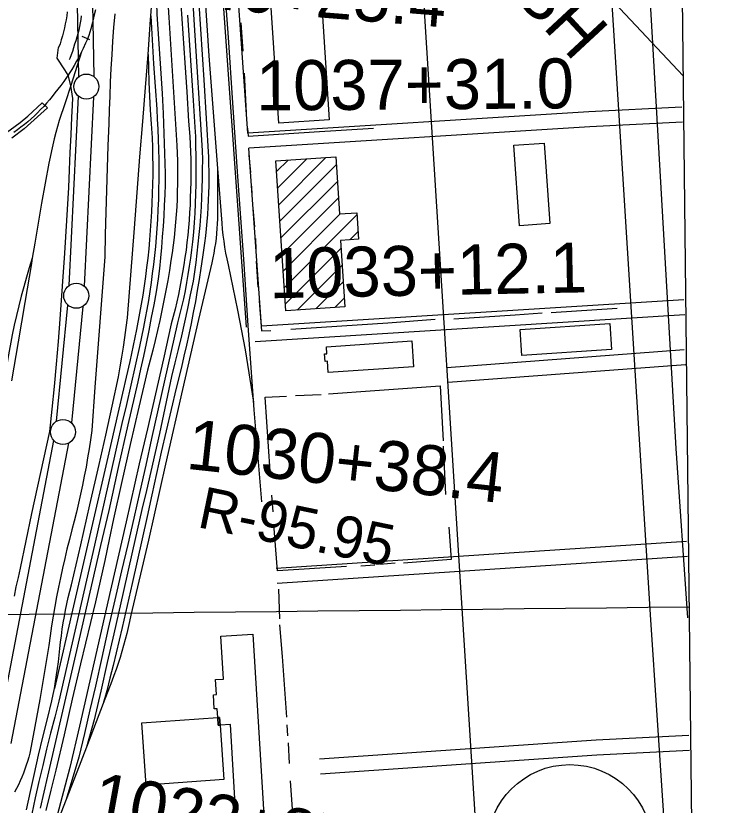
# Model space of a CAD drawing. Extents: x 3651524 to 3689615, y 505651 to 531377.
# Drawn here: x 3685966 to 3687360, y 523128 to 524706 of the extents above; entities that cross this region are included whole.
import ezdxf

# ---------------------------------------------------------------- set-up
doc = ezdxf.new("R2010")
doc.units = 0
for name, color, linetype in [('V-BLDG-OTLN', 7, 'Continuous'), ('V-CHAN-DOCK', 7, 'Continuous'), ('V-FLOD-BASE', 7, 'Continuous'), ('V-GRID-FRAM', 7, 'Continuous'), ('V-GRID-MAJR', 7, 'Continuous'), ('V-LEVE-TOET', 7, 'Continuous'), ('V-RAIL-TRAK', 7, 'Continuous'), ('V-RIVR-RANG-IDEN', 7, 'Continuous'), ('V-ROAD-CNTR', 7, 'Continuous'), ('V-ROAD-IDEN', 7, 'Continuous'), ('V-SURV-IDEN', 7, 'Continuous'), ('V-SURV-LINE', 7, 'Continuous'), ('V-TOPO-BNDY', 7, 'Continuous'), ('V-TOPO-GNAM-IDEN', 7, 'Continuous'), ('V-TOPO-SHOR', 7, 'Continuous')]:
    doc.layers.add(name, color=color, linetype=linetype)

msp = doc.modelspace()

# ---------------------------------------------------------------- linework, layer by layer
at = {"layer": 'V-BLDG-OTLN'}
for p, q in [((3686487.251, 524394.935), (3686510.276, 524417.96)), ((3686489.435, 524361.764), (3686548.123, 524420.451)), ((3686491.62, 524328.593), (3686585.97, 524422.943)), ((3686493.804, 524295.422), (3686606.863, 524408.481)), ((3686495.988, 524262.251), (3686609.047, 524375.309)), ((3686498.173, 524229.08), (3686611.231, 524342.138)), ((3686500.357, 524195.909), (3686614.841, 524310.393)), ((3686502.541, 524162.738), (3686648.158, 524308.355)), ((3686633.571, 524258.413), (3686650.342, 524275.183)), ((3686504.725, 524129.567), (3686616.211, 524241.052)), ((3686528.356, 524117.842), (3686618.395, 524207.881)), ((3686566.203, 524120.333), (3686620.579, 524174.71)), ((3686604.05, 524122.825), (3686622.763, 524141.538))]:
    msp.add_line(p, q, dxfattribs=at)
for points in [[(3686573, 524799.487), (3686592.751, 524498.281), (3686492, 524491.677), (3686472.253, 524792.884)], [(3686973.136, 524286.633), (3686961.903, 524447.436), (3687022.479, 524451.667), (3687033.71, 524290.866)], [(3686505.596, 524116.344), (3686485.841, 524416.351), (3686605.825, 524424.25), (3686613.327, 524310.293), (3686647.881, 524312.569), (3686651.369, 524259.585), (3686615.148, 524257.199), (3686623.909, 524124.132)], [(3687157.405, 524039.155), (3686977.732, 524026.805), (3686974.144, 524079.048), (3687153.817, 524091.37)], [(3686761.5, 524004.722), (3686590.83, 523993.044), (3686589.288, 524015.568), (3686584.334, 524015.23), (3686583.314, 524030.131), (3686588.229, 524030.469), (3686587.273, 524044.463), (3686757.984, 524056.108)], [(3686374.524, 523288.096), (3686373.459, 523303.362), (3686369.671, 523303.097), (3686368.585, 523320.927), (3686362.871, 523320.579), (3686361.157, 523348.76), (3686367.295, 523349.132), (3686365.47, 523379.109), (3686381.252, 523380.067), (3686376.03, 523465.926), (3686439.755, 523469.8), (3686463.723, 523075.802), (3686408.167, 523072.425), (3686394.972, 523289.341)], [(3686374.524, 523288.096), (3686370.596, 523287.856), (3686369.671, 523303.097), (3686373.459, 523303.362)], [(3686374.524, 523288.096), (3686382.133, 523179.019), (3686226.36, 523168.153), (3686217.686, 523292.497), (3686369.671, 523303.097), (3686370.596, 523287.856)]]:
    msp.add_lwpolyline(points, close=True, dxfattribs=at)
at = {"layer": 'V-CHAN-DOCK'}
msp.add_lwpolyline([(3685937.34, 524465.628), (3685974.802, 524493.116), (3685990.07, 524505.494), (3686018.541, 524532.331), (3686029.559, 524522.601), (3685983.043, 524480.634), (3685958.064, 524461.387)], dxfattribs=at)
at = {"layer": 'V-FLOD-BASE'}
msp.add_line((3686097.932, 524665.634), (3686113.642, 524658.839), dxfattribs=at)
msp.add_lwpolyline([(3686096.793, 524706.532), (3686095.867, 524699.25), (3686094.729, 524691.998), (3686093.381, 524684.781), (3686091.829, 524677.606), (3686090.067, 524670.479), (3686088.101, 524663.408), (3686085.93, 524656.393), (3686083.561, 524649.446), (3686081.41, 524642.252), (3686079.055, 524635.123), (3686076.491, 524628.065), (3686073.724, 524621.084), (3686072.573, 524618.407)], dxfattribs=at)
at = {"layer": 'V-GRID-FRAM'}
msp.add_lwpolyline([(3655577.191, 529244.355), (3687244.414, 529585.207), (3687448.048, 511403.469), (3655764.959, 511062.446), (3655577.191, 529244.355)], dxfattribs=at)
at = {"layer": 'V-GRID-MAJR'}
msp.add_spline([(3655639.78, 523183.706), (3660918.553, 523238.605), (3666197.317, 523294.271), (3671476.073, 523350.705), (3676754.821, 523407.907), (3682033.561, 523465.877), (3687312.292, 523524.615)], degree=3, dxfattribs=at)
at = {"layer": 'V-LEVE-TOET'}
for points in [[(3686068.887, 524714.196), (3686067.808, 524706.098), (3686066.517, 524698.031), (3686065.018, 524690.001), (3686063.31, 524682.012), (3686061.395, 524674.069), (3686059.276, 524666.181), (3686056.949, 524658.347), (3686054.422, 524650.581), (3686051.692, 524642.88)], [(3686163.707, 524710.503), (3686161.522, 524683.099), (3686159.552, 524655.678), (3686157.799, 524628.243), (3686156.259, 524600.794), (3686154.936, 524573.337), (3686153.828, 524545.867), (3686152.935, 524518.391), (3686152.259, 524490.907), (3686150.254, 524446.545), (3686148.515, 524402.173), (3686147.043, 524357.791), (3686145.832, 524313.4), (3686144.888, 524269.004), (3686144.208, 524224.601), (3686137.241, 524137.692), (3686130.56, 524050.761), (3686124.169, 523963.809), (3686118.066, 523876.834)], [(3686078.756, 524514.985), (3686080.202, 524540.759), (3686076.1, 524567.127), (3686070.605, 524587.591), (3686063.859, 524598.468), (3686049.015, 524621.585), (3686051.692, 524642.88)], [(3685963.173, 523545.701), (3685967.052, 523564.508), (3685971.15, 523583.27), (3685975.467, 523601.982), (3685986.731, 523656.705), (3685998.213, 523711.385), (3686009.909, 523766.017), (3686021.822, 523820.604), (3686033.948, 523875.145), (3686038.632, 523920.076), (3686043.074, 523965.031), (3686047.278, 524010.01), (3686051.241, 524055.01), (3686054.965, 524100.031), (3686059.378, 524165.772), (3686063.714, 524231.517), (3686067.969, 524297.268), (3686072.147, 524363.023), (3686073.558, 524398.181), (3686075.039, 524433.335), (3686076.589, 524468.483), (3686078.209, 524503.625), (3686078.756, 524514.985)], [(3686118.066, 523876.834), (3686115.477, 523858.587), (3686112.677, 523840.368), (3686109.669, 523822.183), (3686106.449, 523804.034), (3686103.021, 523785.924), (3686099.386, 523767.854), (3686095.542, 523749.828), (3686091.491, 523731.846), (3686087.231, 523713.914), (3686082.766, 523696.029), (3686078.097, 523678.199), (3686073.13, 523659.216), (3686068.371, 523640.182), (3686063.812, 523621.094), (3686059.46, 523601.962), (3686055.313, 523582.784), (3686051.372, 523563.562), (3686047.637, 523544.298), (3686044.106, 523524.998), (3686040.784, 523505.659), (3686037.669, 523486.287), (3686034.761, 523466.882), (3686032.062, 523447.446), (3686026.239, 523411.406), (3686020.21, 523375.4), (3686013.974, 523339.429), (3686007.529, 523303.495), (3686000.875, 523267.597), (3685994.016, 523231.743), (3685991.862, 523223.649), (3685989.504, 523215.613), (3685986.949, 523207.636), (3685984.196, 523199.727), (3685981.245, 523191.889), (3685978.099, 523184.125), (3685974.763, 523176.443), (3685971.234, 523168.845), (3685967.519, 523161.339), (3685963.618, 523153.927)]]:
    msp.add_lwpolyline(points, dxfattribs=at)
at = {"layer": 'V-RAIL-TRAK'}
for points in [[(3686273.095, 526361.888), (3686276.142, 526316.154), (3686284.349, 526192.928), (3686297.204, 526031.064), (3686310.746, 525839.601), (3686322.321, 525650.116), (3686336.587, 525439.704), (3686347.857, 525276.27), (3686360.27, 525100.201), (3686370.408, 524951.373), (3686381.293, 524789.913), (3686390.323, 524663.191), (3686399.34, 524532.129), (3686409.484, 524385.273), (3686421.145, 524219.864), (3686429.761, 524087.223), (3686442.196, 523918.257), (3686457.343, 523734.287)], [(3686282.377, 525702.333), (3686296.426, 525513.999), (3686297.837, 525495.076), (3686312.124, 525290.583), (3686324.721, 525054.918), (3686339.295, 524819.246), (3686351.648, 524626.603), (3686369.367, 524401.145), (3686377.715, 524291.431), (3686378.782, 524279.483), (3686380.103, 524267.56), (3686381.674, 524255.667), (3686383.495, 524243.809), (3686385.563, 524231.994), (3686387.883, 524220.224), (3686390.45, 524208.506), (3686409.473, 524117.665), (3686424.59, 524038.282), (3686441.066, 523933.625)], [(3686318.481, 524933.75), (3686341.713, 524578.065), (3686351.044, 524423.716), (3686351.538, 524409.386), (3686351.828, 524395.05), (3686351.912, 524380.712), (3686351.792, 524366.374), (3686351.464, 524352.04), (3686350.931, 524337.71), (3686350.194, 524323.39), (3686349.252, 524309.083), (3686348.103, 524294.79), (3686346.749, 524280.516), (3686345.193, 524266.264), (3686343.43, 524252.034), (3686341.466, 524237.829), (3686339.297, 524223.657), (3686336.073, 524201.51), (3686332.626, 524179.398), (3686328.958, 524157.32), (3686325.069, 524135.282), (3686320.957, 524113.282), (3686316.623, 524091.325), (3686312.071, 524069.414), (3686307.297, 524047.549), (3686302.304, 524025.732), (3686297.089, 524003.97), (3686286.763, 523961.46), (3686276.636, 523918.902), (3686266.705, 523876.298), (3686256.971, 523833.648), (3686247.436, 523790.955), (3686238.097, 523748.218), (3686228.957, 523705.437), (3686198.495, 523571.353), (3686178.453, 523483.016), (3686172.796, 523457.629), (3686166.894, 523432.302), (3686160.744, 523407.029), (3686154.346, 523381.82), (3686147.704, 523356.675), (3686140.817, 523331.595)], [(3686244.72, 524817.851), (3686247.896, 524709.699), (3686256.166, 524591.269)], [(3685987.178, 523118.583), (3685995.104, 523155.043), (3686003.257, 523191.453), (3686011.637, 523227.811), (3686020.247, 523264.114), (3686029.082, 523300.363), (3686038.146, 523336.558), (3686040.838, 523349.489), (3686043.144, 523361.482), (3686045.624, 523375.465), (3686047.713, 523388.507), (3686049.603, 523401.579), (3686051.288, 523414.678), (3686052.773, 523427.802), (3686054.053, 523440.948), (3686055.47, 523453.846), (3686057.088, 523466.722), (3686058.907, 523479.571), (3686060.928, 523492.39), (3686063.148, 523505.173), (3686065.569, 523517.922), (3686068.189, 523530.63), (3686071.007, 523543.297), (3686074.023, 523555.919), (3686077.237, 523568.491), (3686095.904, 523648.624), (3686114.338, 523728.811), (3686132.539, 523809.052), (3686145.812, 523867.481), (3686158.778, 523925.98), (3686171.434, 523984.547), (3686174.99, 524004.14), (3686178.295, 524023.778), (3686181.355, 524043.458), (3686184.163, 524063.172), (3686186.723, 524082.92), (3686189.033, 524102.7), (3686203.252, 524282.021), (3686208.63, 524353.054), (3686214.139, 524424.076), (3686219.782, 524495.089), (3686225.256, 524562.937), (3686230.37, 524629.226), (3686235.488, 524698.684), (3686236.08, 524706.17), (3686240.982, 524768.243)], [(3686267.86, 524765.879), (3686272.012, 524703.245), (3686277.445, 524617.858), (3686282.674, 524532.458), (3686287.695, 524447.047), (3686288.453, 524431.705), (3686288.992, 524416.357), (3686289.313, 524401.001), (3686289.418, 524385.643), (3686289.305, 524370.286), (3686288.973, 524354.93), (3686288.426, 524339.582), (3686287.66, 524324.242), (3686286.677, 524308.915), (3686285.479, 524293.602), (3686284.062, 524278.31), (3686282.432, 524263.04), (3686280.583, 524247.793), (3686278.518, 524232.574), (3686276.241, 524217.386), (3686273.085, 524197.232), (3686269.708, 524177.114), (3686266.105, 524157.038), (3686262.28, 524137.002), (3686258.233, 524117.007), (3686253.963, 524097.062), (3686249.471, 524077.163), (3686244.759, 524057.316), (3686239.825, 524037.524), (3686234.673, 524017.788), (3686229.301, 523998.109), (3686211.991, 523923.758), (3686194.931, 523849.35), (3686178.121, 523774.885), (3686161.563, 523700.364), (3686152.75, 523658.872), (3686143.725, 523617.422), (3686134.486, 523576.022), (3686125.039, 523534.667), (3686115.381, 523493.363), (3686105.513, 523452.108), (3686095.435, 523410.902), (3686078.979, 523339.924), (3686062.55, 523268.941), (3686046.148, 523197.951), (3686036.049, 523157.769), (3686026.168, 523117.536)], [(3686317.739, 524767.432), (3686321.987, 524698.543), (3686338.836, 524436.815), (3686338.992, 524418.117), (3686338.922, 524399.42), (3686338.629, 524380.724), (3686338.109, 524362.034), (3686337.363, 524343.352), (3686336.395, 524324.679), (3686335.199, 524306.019), (3686333.779, 524287.376), (3686332.137, 524268.752), (3686330.269, 524250.148), (3686328.176, 524231.566), (3686325.862, 524213.013), (3686323.322, 524194.489), (3686320.562, 524175.998), (3686314.977, 524148.598), (3686309.191, 524121.241), (3686303.205, 524093.924), (3686297.02, 524066.655), (3686290.636, 524039.429), (3686284.054, 524012.252), (3686277.273, 523985.124), (3686269.53, 523946.995), (3686261.542, 523908.912), (3686253.309, 523870.885), (3686244.831, 523832.909), (3686236.11, 523794.988), (3686227.144, 523757.125), (3686217.936, 523719.321), (3686199.582, 523636.321), (3686181.007, 523553.373), (3686162.21, 523470.474), (3686148.802, 523413.233), (3686135.709, 523355.919), (3686122.934, 523298.532), (3686107.039, 523243.847)], [(3686296.047, 524729.578), (3686300.229, 524671.092), (3686304.13, 524612.584), (3686307.749, 524554.061), (3686311.085, 524495.521), (3686312.505, 524480.304), (3686313.686, 524465.069), (3686314.633, 524449.816), (3686315.343, 524434.552), (3686315.816, 524419.276), (3686316.054, 524403.996), (3686316.054, 524388.713), (3686315.816, 524373.433), (3686315.343, 524358.159), (3686314.93, 524343.094), (3686314.313, 524328.037), (3686313.492, 524312.991), (3686312.468, 524297.954), (3686311.237, 524282.934), (3686309.808, 524267.933), (3686308.173, 524252.952), (3686306.336, 524237.995), (3686304.296, 524223.063), (3686302.056, 524208.16), (3686299.613, 524193.289), (3686296.971, 524178.453), (3686294.126, 524163.653), (3686291.083, 524148.895), (3686287.839, 524134.178), (3686284.396, 524119.506), (3686280.755, 524104.881), (3686276.917, 524090.308), (3686261.2, 524020.336), (3686245.275, 523950.411), (3686229.141, 523880.535), (3686212.796, 523810.706), (3686186.739, 523694.763), (3686155.478, 523557.92), (3686122.616, 523414.767), (3686093.358, 523286.203), (3686074.124, 523202.993), (3686036.416, 523062.123)], [(3686125.227, 524718.575), (3686122.307, 524705.674), (3686119.165, 524692.825), (3686115.803, 524680.031), (3686112.223, 524667.297), (3686108.622, 524658.419), (3686105.673, 524651.595), (3686100.823, 524640.921), (3686097.682, 524634.475), (3686092.234, 524623.795), (3686087.649, 524615.384), (3686082.873, 524607.079), (3686077.91, 524598.885), (3686072.762, 524590.806), (3686070.605, 524587.591), (3686067.429, 524582.847), (3686061.918, 524575.012), (3686056.228, 524567.305), (3686050.367, 524559.73), (3686044.331, 524552.287), (3686038.935, 524545.31), (3686033.368, 524538.463), (3686027.638, 524531.754), (3686021.746, 524525.186), (3686015.696, 524518.766), (3686009.493, 524512.49), (3686003.138, 524506.371), (3685996.636, 524500.405), (3685989.992, 524494.601), (3685983.207, 524488.961), (3685976.289, 524483.485), (3685969.237, 524478.18)], [(3686236.08, 524706.17), (3686241.271, 524610.641), (3686247.663, 524519.448), (3686248.961, 524499.418), (3686250.028, 524479.376), (3686250.864, 524459.322), (3686251.47, 524439.26), (3686251.847, 524419.194), (3686251.992, 524399.123), (3686251.909, 524379.051), (3686251.591, 524358.983), (3686251.046, 524338.92), (3686250.27, 524318.864), (3686249.265, 524298.819), (3686248.06, 524280.776), (3686246.649, 524262.749), (3686245.033, 524244.739), (3686243.213, 524226.749), (3686241.187, 524208.782), (3686238.957, 524190.84), (3686236.52, 524172.922), (3686233.88, 524155.035), (3686231.035, 524137.176), (3686227.988, 524119.354), (3686224.738, 524101.567), (3686221.285, 524083.817), (3686213.066, 524045.151), (3686204.628, 524006.53), (3686195.969, 523967.96), (3686187.089, 523929.441), (3686177.988, 523890.972), (3686123.464, 523647.647), (3686052.128, 523336.103), (3686043.725, 523304.046), (3686035.533, 523271.935), (3686027.554, 523239.769), (3686019.786, 523207.554), (3686012.231, 523175.286), (3686004.889, 523142.97), (3685997.762, 523110.608)], [(3686309.5, 524707.806), (3686320.746, 524536.874), (3686324.113, 524483.974), (3686324.977, 524464.866), (3686325.614, 524445.75), (3686326.019, 524426.626), (3686326.198, 524407.5), (3686326.144, 524388.371), (3686325.864, 524369.245), (3686325.354, 524350.125), (3686324.615, 524331.011), (3686323.646, 524311.907), (3686322.448, 524292.818), (3686321.022, 524273.743), (3686319.368, 524254.686), (3686317.459, 524238.261), (3686315.31, 524221.867), (3686312.925, 524205.503), (3686310.301, 524189.179), (3686307.44, 524172.893), (3686304.341, 524156.65), (3686301.007, 524140.455), (3686297.44, 524124.308), (3686293.634, 524108.217), (3686289.598, 524092.184), (3686237.484, 523861.085), (3686225.885, 523808.067), (3686214.072, 523755.095), (3686202.046, 523702.171), (3686189.809, 523649.293), (3686177.363, 523596.467), (3686164.023, 523538.861), (3686150.889, 523481.21), (3686137.966, 523423.509), (3686125.252, 523365.762), (3686114.336, 523318.402), (3686103.252, 523271.079), (3686092.001, 523223.797), (3686066.55, 523139.384)], [(3686097.682, 524634.475), (3686076.1, 524567.127), (3686064.963, 524532.368), (3686060.765, 524520.576), (3686056.767, 524508.714), (3686052.972, 524496.782), (3686049.382, 524484.791), (3686045.996, 524472.739), (3686042.818, 524460.631), (3686039.844, 524448.47), (3686037.081, 524436.262), (3686034.526, 524424.007), (3686032.181, 524411.71), (3686024.791, 524371.707), (3686017.593, 524331.664), (3686010.587, 524291.589), (3686003.771, 524251.479), (3685998.835, 524221.58), (3685997.145, 524211.338), (3685983.969, 524132.978), (3685970.804, 524054.615), (3685957.65, 523976.248)], [(3686230.37, 524629.226), (3686231.179, 524601.374), (3686232.205, 524573.529), (3686233.446, 524545.693), (3686234.906, 524517.866), (3686236.579, 524490.051), (3686238.472, 524462.251), (3686239.164, 524443.745), (3686239.61, 524425.233), (3686239.815, 524406.717), (3686239.774, 524388.199), (3686239.491, 524369.683), (3686238.963, 524351.174), (3686238.191, 524332.672), (3686237.177, 524314.183), (3686235.918, 524295.708), (3686234.736, 524277.173), (3686233.319, 524258.657), (3686231.668, 524240.16), (3686229.784, 524221.685), (3686227.662, 524203.234), (3686225.309, 524184.813), (3686222.725, 524166.424), (3686219.904, 524148.067), (3686216.853, 524129.75), (3686213.57, 524111.472), (3686207.201, 524079.404), (3686200.598, 524047.381), (3686193.762, 524015.408), (3686186.692, 523983.488), (3686179.391, 523951.619), (3686171.856, 523919.803), (3686147.811, 523814.905), (3686115.352, 523674.117), (3686081.292, 523526.628), (3686043.144, 523361.482)], [(3686256.166, 524591.269), (3686258.36, 524551.183), (3686260.332, 524511.088), (3686262.087, 524470.982), (3686263.623, 524430.865), (3686264.94, 524390.743), (3686264.473, 524369.661), (3686263.795, 524348.583), (3686262.908, 524327.513), (3686261.809, 524306.456), (3686260.498, 524285.408), (3686258.976, 524264.375), (3686257.246, 524243.361), (3686255.304, 524222.363), (3686253.152, 524201.385), (3686250.79, 524180.43), (3686246.383, 524154.51), (3686241.771, 524128.626), (3686236.954, 524102.778), (3686231.932, 524076.971), (3686226.71, 524051.201), (3686221.281, 524025.476), (3686215.649, 523999.794), (3686209.816, 523974.157), (3686190.225, 523888.629), (3686170.851, 523803.051), (3686151.694, 523717.426), (3686135.377, 523647.395), (3686119.251, 523577.316), (3686103.316, 523507.197), (3686087.571, 523437.034), (3686029.074, 523186.224), (3686014.932, 523122.052)], [(3685969.237, 524478.18), (3685962.061, 524473.048)], [(3686369.367, 524401.145), (3686369.48, 524320.237), (3686369.466, 524310.367), (3686369.245, 524300.502), (3686368.819, 524290.645), (3686368.188, 524280.796), (3686367.352, 524270.964), (3686366.312, 524261.152), (3686365.067, 524251.362), (3686363.617, 524241.602), (3686361.966, 524231.874), (3686360.11, 524222.18), (3686358.054, 524212.53), (3686331.611, 524098.954), (3686299.156, 523958.957), (3686265.087, 523809.494), (3686231.013, 523658.059), (3686196.154, 523507.807), (3686193.645, 523495.542), (3686190.937, 523483.317), (3686188.033, 523471.14), (3686184.933, 523459.01), (3686181.635, 523446.932), (3686178.146, 523434.909), (3686174.461, 523422.942), (3686170.584, 523411.039), (3686166.513, 523399.2), (3686162.255, 523387.428), (3686157.805, 523375.726), (3686140.817, 523331.595), (3686107.039, 523243.847)], [(3685998.835, 524221.58), (3685993.035, 524202.677), (3685987.461, 524183.705), (3685982.115, 524164.666), (3685976.997, 524145.565), (3685972.111, 524126.404), (3685967.456, 524107.183), (3685963.03, 524087.911), (3685958.836, 524068.586), (3685950.384, 524021.255), (3685929.815, 523895.031), (3685905.241, 523751.849), (3685881.474, 523613.4), (3685854.467, 523451.282), (3685827.471, 523292.323), (3685804.91, 523160.579), (3685803.333, 523150.413), (3685801.545, 523140.281), (3685799.544, 523130.191), (3685797.33, 523120.143)], [(3686107.039, 523243.847), (3686087.708, 523193.63), (3686066.55, 523139.384), (3686051.307, 523099.672)]]:
    msp.add_lwpolyline(points, dxfattribs=at)
at = {"layer": 'V-ROAD-CNTR'}
for points in [[(3686427.448, 524083.757), (3686363.286, 524983.388), (3686332.427, 525493.621)], [(3686887.377, 523066.723), (3686767.809, 524960.346), (3686759.223, 525087.05)], [(3687235.977, 523498.45), (3687142.369, 524985.836), (3687135.628, 525089.06)], [(3687286.346, 523841.081), (3687218.237, 525022.209), (3687213.262, 525098.481)], [(3686429.879, 524471.384), (3686404.96, 524820.778)], [(3687297.423, 524523.953), (3687111.736, 524514.015), (3686429.879, 524471.385)], [(3687299.027, 524493.995), (3687113.474, 524484.065), (3686432.014, 524441.46)], [(3686457.392, 524085.618), (3686432.013, 524441.459)], [(3687301.616, 524138.117), (3686457.392, 524085.619)], [(3687303.478, 524108.175), (3686444.418, 524054.754)], [(3686442.555, 524084.696), (3686442.556, 524084.696)], [(3686828.051, 524003.408), (3687302.529, 524039.141)], [(3686830.303, 523973.492), (3687304.781, 524009.225)], [(3687309.498, 523502.45), (3687286.346, 523841.081)], [(3687306.967, 523655.1), (3686486.533, 523600.889)], [(3687308.945, 523625.166), (3686488.511, 523570.955)], [(3687324.487, 522164.166), (3687235.977, 523498.45)], [(3687309.498, 523502.446), (3687309.498, 523502.45)], [(3687311.524, 523267.281), (3687126.169, 523257.682), (3686573.313, 523219.894)], [(3687313.076, 523237.321), (3687127.967, 523227.735), (3686575.359, 523189.964)]]:
    msp.add_lwpolyline(points, dxfattribs=at)
at = {"layer": 'V-ROAD-IDEN'}
msp.add_circle((3687073.838, 523044.12), 165, dxfattribs=at)
msp.add_circle((3687073.838, 523044.12), 165, dxfattribs=at)
at = {"layer": 'V-SURV-LINE'}
for points in [[(3686091.766, 524584.577), (3686087.143, 524838.942)], [(3686117.137, 524839.499), (3686121.76, 524585.134)], [(3686072.828, 524167.183), (3686091.176, 524545.639)], [(3686121.141, 524544.196), (3686102.793, 524165.74)], [(3686047.245, 523895.474), (3686069.972, 524128.08)], [(3686099.829, 524125.156), (3686077.102, 523892.55)], [(3685926.755, 523257.162), (3686041.741, 523857.342)], [(3686071.203, 523851.687), (3685956.217, 523251.508)]]:
    msp.add_lwpolyline(points, dxfattribs=at)
for centre in [(3686107.126, 524564.882), (3686086.843, 524146.497), (3686060.231, 523874.133)]:
    msp.add_circle(centre, 25, dxfattribs=at)
at = {"layer": 'V-TOPO-BNDY'}
msp.add_line((3686104.965, 525857.107), (3687300.4, 524586.432), dxfattribs=at)
at = {"layer": 'V-TOPO-SHOR'}
for p, q in [((3686415.824, 524692.278), (3686419.943, 524635.375)), ((3686422.536, 524591.422), (3686426.576, 524512.153)), ((3686429.609, 524481.93), (3686430.73, 524465.448)), ((3686432.167, 524427.386), (3686435.186, 524393.24)), ((3686437.054, 524365.77), (3686437.777, 524348.112)), ((3686440.04, 524321.816), (3686443.048, 524284.532)), ((3686445.32, 524260.984), (3686446.026, 524238.616)), ((3686446.731, 524215.465), (3686450.083, 524164.054)), ((3686452.34, 524136.191), (3686457.233, 524076.537)), ((3687036.473, 524113.364), (3687168.331, 524121.929)), ((3686457.233, 524076.537), (3686476.068, 524077.256)), ((3686464.63, 523943.941), (3686507.491, 523945.758)), ((3686474.731, 523796.1), (3686464.63, 523943.941)), ((3686525.185, 523946.876), (3686576.304, 523949.45)), ((3686820.476, 523845.596), (3686825.25, 523749.26)), ((3686480.736, 523714.315), (3686477.709, 523748.132)), ((3686489.368, 523596.748), (3686481.827, 523689.151)), ((3686626.998, 523604.88), (3686489.368, 523596.748)), ((3686683.621, 523607.827), (3686656.096, 523605.958)), ((3686724.521, 523611.616), (3686693.848, 523609.365)), ((3686494.142, 523500.422), (3686491.598, 523560.183)), ((3686510.233, 523266.473), (3686508.343, 523288.491)), ((3686513.577, 523211.034), (3686510.968, 523252.317))]:
    msp.add_line(p, q, dxfattribs=at)
for points in [[(3686430.73, 524465.448), (3686562.463, 524474.424), (3686681.218, 524481.875)], [(3686841.821, 524100.699), (3686964.653, 524108.512), (3687018.42, 524112.25)], [(3686515.703, 524079.472), (3686709.571, 524092.53), (3686804.547, 524100.046)], [(3686591.246, 523950.577), (3686684.051, 523957.331), (3686814.214, 523966.313), (3686820.513, 523856.211)], [(3686832.101, 523683.974), (3686836.594, 523619.483), (3686741.428, 523611.952)], [(3686508.005, 523304.218), (3686499.383, 523424.929), (3686494.101, 523488.63)], [(3686538.981, 522829.639), (3686530.713, 522939.342), (3686521.026, 523092.291), (3686515.423, 523176.828)]]:
    msp.add_lwpolyline(points, dxfattribs=at)

# ---------------------------------------------------------------- texts
at = {"layer": 'V-RIVR-RANG-IDEN'}
msp.add_text('R-95.95', height=83, rotation=348.313659, dxfattribs=at).set_placement((3686326.646, 523684.415))
at = {"layer": 'V-SURV-IDEN'}
for s, rotation, p in [('1040+25.4', 355.418333, (3686189.562, 524733.863)), ('1037+31.0', 0.401389, (3686446.496, 524516.94)), ('1033+12.1', 1.081874, (3686473.346, 524141.441)), ('1030+38.4', 353.779722, (3686304.653, 523800.858)), ('1023+87.4', 349.677781, (3686113.455, 523096.359))]:
    msp.add_text(s, height=100, rotation=rotation, dxfattribs=at).set_placement(p)
at = {"layer": 'V-TOPO-GNAM-IDEN'}
msp.add_text('PARISH', height=99.9998, rotation=312.852289, dxfattribs=at).set_placement((3686744.587, 524977.743))

doc.saveas('drawing.dxf')
